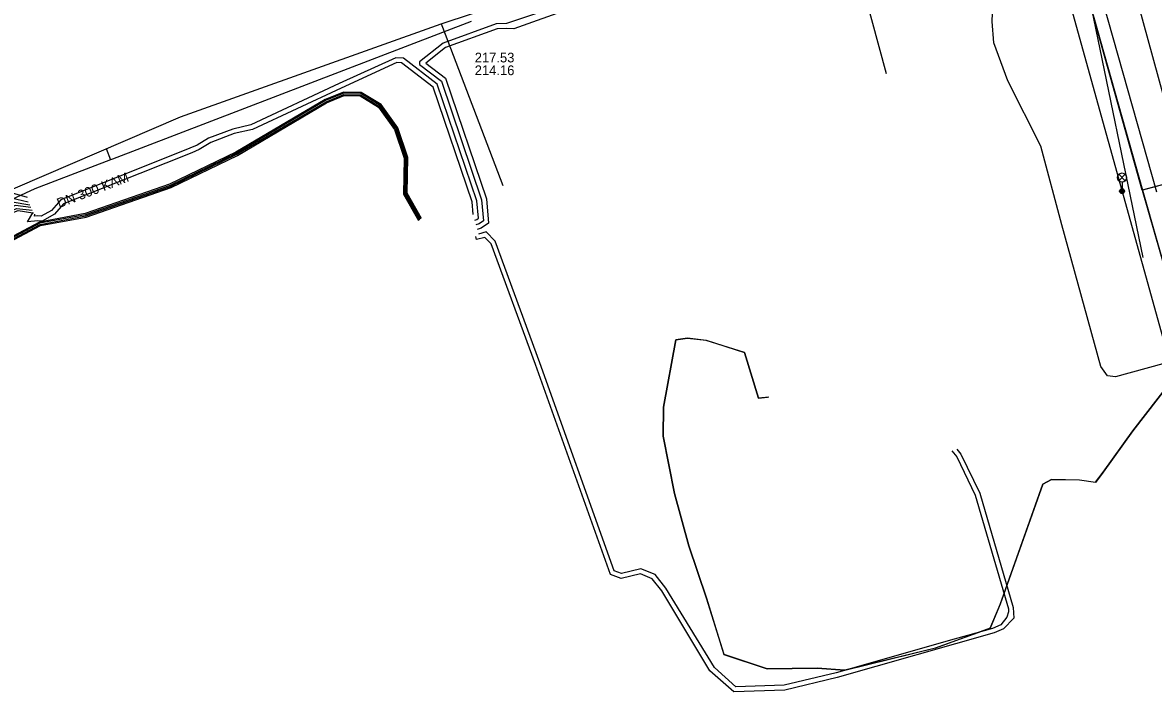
# Model space of a CAD drawing. Extents: x -595540 to -593988, y -1160850 to -1159202.
# Drawn here: x -595353.5 to -595260.2, y -1160327.6 to -1160271.8 of the extents above; entities that cross this region are included whole.
import ezdxf

# ---------------------------------------------------------------- set-up
doc = ezdxf.new("R2010")
doc.units = 0
for name, color, linetype in [('BVK-JEDNOTNA_popisy', 7, 'Continuous'), ('BVK-JEDNOTNA_trasa sítě', 7, 'Continuous'), ('BVK-VODOVOD_trasa sítě', 7, 'Continuous'), ('CETIN_kabel podzemní', 7, 'Continuous'), ('DSP-SDEL-VODAFONE_kabel', 7, 'Continuous'), ('EON-NN_kabel', 7, 'Continuous'), ('EON-SDEL_kabel', 7, 'Continuous'), ('EON-VN_kabel', 7, 'Continuous'), ('INNOGY-STL_trasa sítě', 7, 'Continuous'), ('JEDNOTNA_trasa neprovozované sítě', 7, 'Continuous'), ('TSB_kabel VO', 7, 'Continuous'), ('TSB_lampy VO', 7, 'Continuous')]:
    doc.layers.add(name, color=color, linetype=linetype)

msp = doc.modelspace()

# ---------------------------------------------------------------- linework, layer by layer
at = {"layer": 'BVK-JEDNOTNA_popisy'}
msp.add_line((-595316.207, -1160275.233), (-595316.207, -1160275.233), dxfattribs=at)
at = {"layer": 'BVK-JEDNOTNA_trasa sítě'}
for p, q in [((-595261.079, -1160291.21), (-595270.359, -1160246.2)), ((-595352.476, -1160285.534), (-595377.75, -1160297.181))]:
    msp.add_line(p, q, dxfattribs=at)
msp.add_lwpolyline([(-595316.496, -1160271.736), (-595346.08, -1160283.081), (-595346.239, -1160283.142), (-595352.476, -1160285.534)], dxfattribs=at)
at = {"layer": 'BVK-VODOVOD_trasa sítě'}
for points in [[(-595376.606, -1160295.138), (-595340.47, -1160279.609), (-595318.965, -1160271.912), (-595313.72, -1160270.191), (-595290.11, -1160262.448), (-595279.893, -1160259.117)], [(-595318.965, -1160271.912), (-595318.868, -1160272.207), (-595313.883, -1160285.26)]]:
    msp.add_lwpolyline(points, dxfattribs=at)
at = {"layer": 'CETIN_kabel podzemní'}
for points in [[(-595266.01, -1160268.34), (-595261.15, -1160285.66)], [(-595259.96, -1160285.8), (-595264.73, -1160268.86)], [(-595257.33, -1160284.63), (-595261.15, -1160285.66)], [(-595261.15, -1160285.66), (-595258.67, -1160294.34), (-595256.68, -1160301.33)], [(-595291.94, -1160302.72), (-595292.81, -1160302.82), (-595293.97, -1160299.04), (-595297.13, -1160298.04), (-595298.66, -1160297.85), (-595299.61, -1160298), (-595300.65, -1160303.54), (-595300.68, -1160305.94), (-595299.72, -1160310.67), (-595298.54, -1160314.99), (-595297.1, -1160319.32), (-595295.65, -1160323.96), (-595292.09, -1160325.14), (-595287.96, -1160325.09), (-595285.68, -1160325.26), (-595278.2, -1160323.42), (-595273.69, -1160321.79), (-595272.88, -1160319.82), (-595269.36, -1160309.9), (-595268.64, -1160309.51), (-595266.32, -1160309.56), (-595265.01, -1160309.75), (-595264.38, -1160308.92), (-595261.94, -1160305.51), (-595258.81, -1160301.46)]]:
    msp.add_lwpolyline(points, dxfattribs=at)
at = {"layer": 'DSP-SDEL-VODAFONE_kabel'}
for p, q in [((-595261.154, -1160285.659), (-595266.009, -1160268.336)), ((-595299.724, -1160310.672), (-595300.68, -1160305.935))]:
    msp.add_line(p, q, dxfattribs=at)
for points in [[(-595255.887, -1160284.234), (-595261.154, -1160285.659), (-595258.673, -1160294.341), (-595256.682, -1160301.329), (-595253.826, -1160300.447), (-595252.792, -1160300.786), (-595251.309, -1160300.459)], [(-595300.68, -1160305.935), (-595300.645, -1160303.541), (-595299.614, -1160298.001), (-595298.66, -1160297.848), (-595297.134, -1160298.036), (-595293.972, -1160299.036), (-595292.806, -1160302.82), (-595292.075, -1160302.734)], [(-595256.682, -1160301.329), (-595258.808, -1160301.463), (-595261.939, -1160305.51), (-595264.376, -1160308.923), (-595265.011, -1160309.753), (-595266.322, -1160309.561), (-595268.638, -1160309.506), (-595269.357, -1160309.898), (-595272.877, -1160319.815), (-595273.687, -1160321.789), (-595278.197, -1160323.422), (-595285.677, -1160325.257), (-595287.96, -1160325.094), (-595292.09, -1160325.139), (-595295.649, -1160323.959), (-595297.095, -1160319.319), (-595298.537, -1160314.99), (-595299.724, -1160310.672)]]:
    msp.add_lwpolyline(points, dxfattribs=at)
at = {"layer": 'EON-NN_kabel'}
for points in [[(-595352.822, -1160287.069), (-595354.069, -1160286.924), (-595366.398, -1160291.637), (-595372.59, -1160294.011), (-595372.859, -1160293.429), (-595373.029, -1160293.062), (-595375.818, -1160287.028), (-595376.237, -1160286.731), (-595376.219, -1160286.102), (-595381.473, -1160275.313), (-595384.354, -1160267.93), (-595395, -1160245.915), (-595400.776, -1160234.032), (-595408.651, -1160218.022), (-595411.146, -1160212.845), (-595415.985, -1160202.938), (-595419.473, -1160195.718), (-595421.23, -1160195.244), (-595421.912, -1160195.506), (-595428.428, -1160198.738), (-595429.476, -1160199.28), (-595433.943, -1160198.058), (-595434.729, -1160197.953), (-595435.022, -1160198.153)], [(-595252.045, -1160297.384), (-595253.188, -1160297.731), (-595253.867, -1160297.354), (-595258.034, -1160282.613), (-595258.105, -1160282.107), (-595257.577, -1160281.677), (-595256.513, -1160281.447), (-595256.57, -1160281.26), (-595256.62, -1160281.072), (-595258.254, -1160281.408), (-595258.502, -1160281.168), (-595262.843, -1160265.301), (-595262.834, -1160264.809), (-595262.379, -1160264.488), (-595261.327, -1160264.292), (-595261.385, -1160264.101), (-595261.438, -1160263.917), (-595262.71, -1160264.137), (-595263.365, -1160263.416), (-595268.121, -1160247.068), (-595266.698, -1160246.415), (-595266.707, -1160246.379)], [(-595299.599, -1160252.642), (-595299.434, -1160252.638), (-595299.253, -1160252.786), (-595299.032, -1160253.7), (-595296.159, -1160263.226), (-595295.949, -1160264.657), (-595296.073, -1160265.139), (-595296.614, -1160265.646), (-595299.522, -1160266.534), (-595304.127, -1160268.713), (-595313.598, -1160271.897), (-595314.432, -1160271.932), (-595318.805, -1160273.531), (-595320.757, -1160275.052), (-595320.748, -1160275.288), (-595318.953, -1160276.662), (-595315.642, -1160286.454), (-595315.486, -1160288.175), (-595315.839, -1160288.427), (-595316.111, -1160288.503)], [(-595251.934, -1160297.775), (-595256.652, -1160299.21), (-595263.36, -1160301.043), (-595264.026, -1160300.974), (-595264.561, -1160300.192), (-595267.788, -1160288.512), (-595269.522, -1160282.02), (-595272.244, -1160276.618), (-595273.407, -1160273.501), (-595273.529, -1160271.74), (-595273.367, -1160267.672), (-595274.933, -1160262.719), (-595275.552, -1160262.442), (-595275.775, -1160262.49), (-595281.393, -1160264.431), (-595291.235, -1160265.55), (-595293.76, -1160266.101), (-595294.113, -1160265.791), (-595295.565, -1160264.517), (-595295.767, -1160263.138), (-595298.646, -1160253.596), (-595298.895, -1160252.56), (-595299.296, -1160252.236), (-595299.714, -1160252.244)], [(-595352.898, -1160286.879), (-595354.349, -1160286.626), (-595366.527, -1160291.275), (-595372.254, -1160293.623), (-595372.431, -1160293.263), (-595372.609, -1160292.901), (-595375.59, -1160286.836), (-595375.94, -1160286.539), (-595375.922, -1160285.997), (-595381.141, -1160275.19), (-595384.032, -1160267.85), (-595382.73, -1160267.182), (-595380.562, -1160265.984)], [(-595303.975, -1160269.083), (-595312.97, -1160272.324), (-595313.616, -1160272.321), (-595314.354, -1160272.33), (-595318.609, -1160273.885), (-595320.251, -1160275.165), (-595318.613, -1160276.419), (-595315.248, -1160286.37), (-595315.066, -1160288.366), (-595315.663, -1160288.794), (-595316.007, -1160288.89)], [(-595316.335, -1160287.667), (-595316.43, -1160286.62), (-595319.633, -1160277.15), (-595322.237, -1160275.156), (-595322.641, -1160275.127), (-595327.211, -1160277.22), (-595334.537, -1160280.647), (-595336.045, -1160280.986), (-595337.977, -1160281.728), (-595338.921, -1160282.283), (-595339.55, -1160282.56), (-595350.111, -1160286.777), (-595350.854, -1160287.638), (-595351.886, -1160288.194), (-595352.24, -1160288.166), (-595353.089, -1160288.25), (-595352.647, -1160287.513), (-595352.616, -1160287.461)], [(-595316.212, -1160288.124), (-595316.023, -1160288.079), (-595315.908, -1160287.946), (-595316.036, -1160286.537), (-595319.293, -1160276.906), (-595322.089, -1160274.765), (-595322.715, -1160274.721), (-595327.379, -1160276.857), (-595334.667, -1160280.266), (-595336.161, -1160280.602), (-595338.151, -1160281.366), (-595339.104, -1160281.926), (-595339.705, -1160282.191), (-595350.35, -1160286.442), (-595351.109, -1160287.321), (-595351.972, -1160287.786), (-595352.244, -1160287.764), (-595352.524, -1160287.792), (-595352.473, -1160287.63)], [(-595427.748, -1160287.432), (-595426.823, -1160286.576), (-595421.488, -1160285.211), (-595420.142, -1160286.029), (-595415.553, -1160284.602), (-595413.653, -1160283.014), (-595394.366, -1160276.998), (-595392.697, -1160276.616), (-595390.48, -1160281.074), (-595388.783, -1160284.503), (-595387.455, -1160286.86), (-595385.908, -1160290.18), (-595381.001, -1160300.624), (-595380.392, -1160300.407), (-595374.533, -1160297.748), (-595372.892, -1160296.384), (-595373.401, -1160293.206), (-595373.029, -1160293.062), (-595372.609, -1160292.901), (-595354.342, -1160285.86), (-595353.104, -1160286.214)], [(-595427.68, -1160287.62), (-595426.847, -1160286.995), (-595421.552, -1160285.64), (-595420.196, -1160286.465), (-595415.358, -1160284.96), (-595413.458, -1160283.372), (-595394.262, -1160277.384), (-595392.915, -1160277.076), (-595390.838, -1160281.252), (-595389.137, -1160284.69), (-595387.811, -1160287.043), (-595386.27, -1160290.35), (-595381.209, -1160301.123), (-595380.242, -1160300.778), (-595374.319, -1160298.09), (-595372.466, -1160296.551), (-595373.067, -1160293.51), (-595372.859, -1160293.429), (-595372.431, -1160293.263), (-595354.433, -1160286.285), (-595353.029, -1160286.607)], [(-595352.959, -1160338.606), (-595362.774, -1160317.063), (-595372.552, -1160295.047), (-595372.667, -1160294.423), (-595372.125, -1160294.14), (-595353.978, -1160287.15), (-595352.699, -1160287.29)], [(-595352.674, -1160338.373), (-595362.428, -1160317.069), (-595358.116, -1160315.778), (-595358.167, -1160315.631), (-595359.198, -1160315.755), (-595362.551, -1160316.763), (-595372.239, -1160294.871), (-595372.254, -1160294.552), (-595371.661, -1160294.32), (-595353.87, -1160287.322), (-595352.647, -1160287.513), (-595352.587, -1160287.522)], [(-595276.661, -1160322.703), (-595286.406, -1160325.477), (-595290.701, -1160326.486), (-595294.686, -1160326.629), (-595296.441, -1160325.016), (-595300.436, -1160318.485), (-595301.318, -1160317.369), (-595302.514, -1160316.889), (-595304.098, -1160317.271), (-595304.703, -1160317.054), (-595310.825, -1160299.893), (-595314.511, -1160289.861), (-595315.258, -1160289.096), (-595315.9, -1160289.275)], [(-595276.44, -1160307.027), (-595276.105, -1160307.42), (-595274.553, -1160310.659), (-595271.79, -1160320.069), (-595271.753, -1160320.963), (-595272.589, -1160321.843), (-595273.359, -1160322.18), (-595286.313, -1160325.862), (-595290.627, -1160326.903), (-595294.832, -1160327.035), (-595296.828, -1160325.317), (-595300.766, -1160318.713), (-595301.566, -1160317.701), (-595302.544, -1160317.307), (-595304.12, -1160317.687), (-595305.017, -1160317.366), (-595311.201, -1160300.029), (-595314.857, -1160290.079), (-595315.379, -1160289.545), (-595316.048, -1160289.731), (-595316.122, -1160289.467)], [(-595276.864, -1160307.147), (-595276.443, -1160307.64), (-595274.927, -1160310.803), (-595272.174, -1160320.181), (-595272.193, -1160320.446), (-595272.321, -1160320.87), (-595272.831, -1160321.511), (-595273.495, -1160321.802), (-595275.56, -1160322.39)], [(-595275.56, -1160322.39), (-595276.661, -1160322.703)]]:
    msp.add_lwpolyline(points, dxfattribs=at)
at = {"layer": 'EON-SDEL_kabel'}
for points in [[(-595370.764, -1160298.591), (-595370.825, -1160298.18), (-595370.766, -1160297.302), (-595367.336, -1160295.591), (-595357.058, -1160291.173), (-595355.911, -1160290.639), (-595352.013, -1160288.571), (-595348.249, -1160287.874), (-595341.253, -1160285.435), (-595335.765, -1160282.776), (-595328.421, -1160278.44), (-595326.973, -1160277.851), (-595325.658, -1160277.879), (-595324.139, -1160278.809), (-595322.83, -1160280.632), (-595322.031, -1160283.011), (-595322.091, -1160285.971), (-595320.854, -1160288.139)], [(-595320.68, -1160288.04), (-595321.89, -1160285.92), (-595321.83, -1160282.98), (-595322.65, -1160280.54), (-595324, -1160278.66), (-595325.6, -1160277.68), (-595327.01, -1160277.65), (-595328.51, -1160278.26), (-595335.86, -1160282.6), (-595341.33, -1160285.25), (-595348.3, -1160287.68), (-595352.08, -1160288.38), (-595356, -1160290.46)]]:
    msp.add_lwpolyline(points, dxfattribs=at)
at = {"layer": 'EON-VN_kabel'}
for points in [[(-595370.962, -1160298.62), (-595371.026, -1160298.188), (-595370.959, -1160297.286), (-595367.378, -1160295.501), (-595357.099, -1160291.081), (-595355.956, -1160290.55), (-595352.047, -1160288.476), (-595348.274, -1160287.777), (-595341.292, -1160285.343), (-595335.813, -1160282.688), (-595328.466, -1160278.35), (-595326.991, -1160277.75), (-595325.629, -1160277.779), (-595324.069, -1160278.735), (-595322.74, -1160280.586), (-595321.93, -1160282.995), (-595321.99, -1160285.946), (-595320.767, -1160288.09)], [(-595320.593, -1160287.99), (-595321.789, -1160285.895), (-595321.73, -1160282.965), (-595322.56, -1160280.494), (-595323.931, -1160278.585), (-595325.571, -1160277.581), (-595327.028, -1160277.55), (-595328.554, -1160278.17), (-595335.907, -1160282.512), (-595341.368, -1160285.158), (-595348.326, -1160287.583), (-595352.113, -1160288.284), (-595356.045, -1160290.37)]]:
    msp.add_lwpolyline(points, dxfattribs=at)
at = {"layer": 'INNOGY-STL_trasa sítě'}
msp.add_lwpolyline([(-595286.832, -1160259.547), (-595285.231, -1160265.156), (-595282.271, -1160276.016)], dxfattribs=at)
at = {"layer": 'JEDNOTNA_trasa neprovozované sítě'}
msp.add_line((-595346.597, -1160282.208), (-595346.239, -1160283.142), dxfattribs=at)
at = {"layer": 'TSB_kabel VO'}
msp.add_lwpolyline([(-595306.22, -1160170.96), (-595307.24, -1160171.266), (-595300.85, -1160194.34), (-595300.06, -1160194.05), (-595300.85, -1160194.34), (-595295.81, -1160213.39), (-595294.93, -1160213.1), (-595295.81, -1160213.39), (-595295.12, -1160216.16), (-595293.25, -1160218.63), (-595287.72, -1160238.36), (-595285.55, -1160246.75), (-595272.52, -1160250.8), (-595258.36, -1160301.8)], dxfattribs=at)
at = {"layer": 'TSB_lampy VO'}
for p, q in [((-595263.085, -1160284.87), (-595262.555, -1160284.34)), ((-595263.085, -1160284.34), (-595262.555, -1160284.87)), ((-595263.085, -1160284.87), (-595262.555, -1160284.34)), ((-595263.085, -1160284.34), (-595262.555, -1160284.87)), ((-595262.82, -1160284.98), (-595262.82, -1160285.73)), ((-595262.82, -1160284.98), (-595262.82, -1160285.73))]:
    msp.add_line(p, q, dxfattribs=at)
for centre, radius in [((-595262.82, -1160284.605), 0.375), ((-595262.82, -1160284.605), 0.375), ((-595262.82, -1160285.73), 0.2), ((-595262.82, -1160285.73), 0.2), ((-595262.82, -1160285.73), 0.145), ((-595262.82, -1160285.73), 0.145), ((-595262.82, -1160285.73), 0.0876), ((-595262.82, -1160285.73), 0.0876)]:
    msp.add_circle(centre, radius, dxfattribs=at)

# ---------------------------------------------------------------- texts
at = {"layer": 'BVK-JEDNOTNA_popisy'}
for s, p in [('217.53', (-595316.207, -1160275.108)), ('214.16', (-595316.207, -1160276.158))]:
    msp.add_text(s, height=0.8, dxfattribs=at).set_placement(p)
msp.add_text('DN 300 KAM', height=0.8, rotation=20.97026, dxfattribs=at).set_placement((-595350.48, -1160287.135))

doc.saveas('drawing.dxf')
